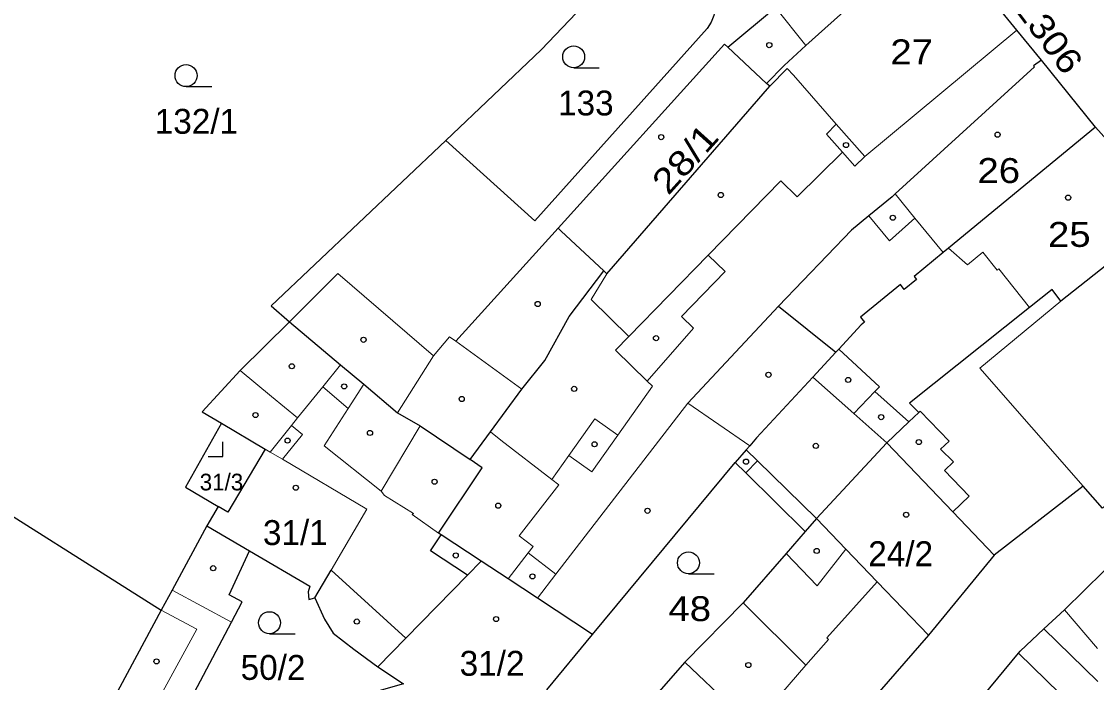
# Model space of a CAD drawing. Extents: x -679733 to -673243, y -1075091 to -1066557.
# Drawn here: x -676611.5 to -676538.1, y -1071339.9 to -1071294.8 of the extents above; entities that cross this region are included whole.
import ezdxf

# ---------------------------------------------------------------- set-up
doc = ezdxf.new("R2010")
doc.units = 0
doc.header["$LTSCALE"] = 0.68
for name, color, linetype, lineweight in [('1', 7, 'Continuous', 25), ('3', 7, 'Continuous', 25), ('4', 7, 'Continuous', 13), ('5', 7, 'Continuous', 25)]:
    doc.layers.add(name, color=color, linetype=linetype, lineweight=lineweight)
doc.layers.add('2', color=7, linetype='Continuous')

msp = doc.modelspace()

# ---------------------------------------------------------------- linework, layer by layer
at = {"layer": '1'}
for p, q in [((-676538.2, -1071302), (-676541.9, -1071297.41)), ((-676533, -1071307.87), (-676538.2, -1071302)), ((-676572.51, -1071336.61), (-676562.78, -1071324.87)), ((-676575.64, -1071340.38), (-676572.51, -1071336.61)), ((-676543.47, -1071337.89), (-676537.35, -1071343.81))]:
    msp.add_line(p, q, dxfattribs=at)
for points in [[(-676549.14, -1071288.51), (-676557.96, -1071296.42), (-676559.45, -1071297.78), (-676560.64, -1071299)], [(-676541.9, -1071297.41), (-676543.57, -1071295.37), (-676548.81, -1071288.95), (-676549.14, -1071288.51)], [(-676560.64, -1071299), (-676563.29, -1071296.53), (-676560.04, -1071293.83), (-676563.26, -1071289.85), (-676564.53, -1071290.49), (-676565.76, -1071291.56), (-676564.26, -1071292.87)], [(-676571.71, -1071292.17), (-676576.03, -1071296.71), (-676582.53, -1071302.89)], [(-676564.26, -1071292.87), (-676564.151, -1071293.36), (-676564.141, -1071293.861), (-676564.142, -1071293.873), (-676564.235, -1071294.367), (-676564.423, -1071294.832), (-676564.7, -1071295.25)], [(-676564.7, -1071295.25), (-676576.46, -1071308.38), (-676582.53, -1071302.89)], [(-676541.9, -1071297.41), (-676542.44, -1071297.8), (-676542.38, -1071297.88), (-676551.88, -1071306.55), (-676552.08, -1071306.74), (-676553.66, -1071308.04), (-676554.86, -1071309.02), (-676559.82, -1071314.2), (-676555.92, -1071317.35)], [(-676580.87, -1071324.67), (-676579.48, -1071322.79), (-676577.34, -1071319.88), (-676575.77, -1071317.91), (-676574.1, -1071314.92), (-676571.75, -1071311.79), (-676571.53, -1071311.99), (-676560.42, -1071299.2), (-676560.64, -1071299)], [(-676538.2, -1071302), (-676548.24, -1071310.25), (-676548.59, -1071310.54), (-676550.57, -1071312.17), (-676550.41, -1071312.38), (-676551.25, -1071313.07), (-676551.5, -1071312.73), (-676554.24, -1071314.95), (-676553.96, -1071315.29), (-676554.19, -1071315.48), (-676555.72, -1071317.14), (-676555.92, -1071317.35)], [(-676582.53, -1071302.89), (-676594.44, -1071314.19), (-676593.19, -1071315.27)], [(-676533, -1071307.87), (-676540.57, -1071313.87), (-676541.16, -1071313.07), (-676542.7, -1071314.29), (-676550.89, -1071320.82), (-676550.27, -1071321.47), (-676550.93, -1071322.11), (-676552.44, -1071323.54)], [(-676593.19, -1071315.27), (-676596.56, -1071318.6), (-676599.14, -1071321.42), (-676597.83, -1071322.19)], [(-676593.19, -1071315.27), (-676589.71, -1071318.2), (-676588.12, -1071319.54), (-676585.81, -1071321.49), (-676584.28, -1071322.38), (-676580.87, -1071324.67)], [(-676639.2, -1071332.31), (-676637.47, -1071329.32), (-676635.04, -1071323.79), (-676632.06, -1071319.33), (-676630.57, -1071316.84), (-676601.93, -1071334.96)], [(-676524.72, -1071316.36), (-676537.74, -1071328), (-676539.05, -1071326.49), (-676545.13, -1071331.19)], [(-676555.92, -1071317.35), (-676557.48, -1071319.04), (-676561.33, -1071323.2), (-676561.79, -1071323.73), (-676562.04, -1071324.02), (-676562.78, -1071324.87)], [(-676543.47, -1071337.89), (-676543.34, -1071337.74), (-676541.73, -1071336.23), (-676540.33, -1071334.93), (-676536.3, -1071330.98), (-676535.97, -1071330.66), (-676536.05, -1071330.59), (-676534.86, -1071329.47), (-676522.72, -1071320.69), (-676520.34, -1071318.73)], [(-676597.83, -1071322.19), (-676600.28, -1071326.56), (-676598.05, -1071327.88)], [(-676597.83, -1071322.19), (-676594.85, -1071323.96), (-676597.4, -1071328.26), (-676598.05, -1071327.88)], [(-676552.44, -1071323.54), (-676557.25, -1071328.7), (-676558.01, -1071329.58)], [(-676552.44, -1071323.54), (-676547.95, -1071328.24), (-676545.13, -1071331.19)], [(-676582.85, -1071329.81), (-676583.02, -1071329.7), (-676580.05, -1071325.23), (-676580.87, -1071324.67)], [(-676562.78, -1071324.87), (-676562.06, -1071325.58), (-676558.01, -1071329.58)], [(-676598.05, -1071327.88), (-676598.83, -1071329.19), (-676595.92, -1071330.9)], [(-676598.83, -1071329.19), (-676601.2, -1071333.59), (-676601.93, -1071334.96)], [(-676591.45, -1071334.1), (-676590.35, -1071332.22), (-676585.26, -1071336.86), (-676581.05, -1071332.57), (-676583.57, -1071330.91), (-676582.85, -1071329.81)], [(-676572.51, -1071336.61), (-676576.28, -1071334.13), (-676578.28, -1071332.82), (-676580.11, -1071331.61), (-676582.85, -1071329.81)], [(-676558.01, -1071329.58), (-676559.31, -1071331.08), (-676562.23, -1071334.46), (-676566.21, -1071338.5), (-676571.2, -1071344.19)], [(-676585.4, -1071339.97), (-676598.63, -1071343.73), (-676600.73, -1071342.57), (-676597.14, -1071335.77), (-676596.41, -1071334.38), (-676597.3, -1071333.91), (-676595.92, -1071330.9)], [(-676595.92, -1071330.9), (-676591.8, -1071333.31), (-676591.91, -1071333.7), (-676591.86, -1071334.22), (-676591.45, -1071334.1)], [(-676545.13, -1071331.19), (-676549.61, -1071336.67), (-676562.6, -1071351.6), (-676564.77, -1071354.16), (-676568.31, -1071358.37), (-676575.3, -1071366.28)], [(-676591.45, -1071334.1), (-676590.79, -1071335.57), (-676590.2, -1071336.52), (-676588.79, -1071337.61), (-676587.17, -1071338.81), (-676585.4, -1071339.97)], [(-676601.93, -1071334.96), (-676605.41, -1071341.43), (-676606.38, -1071343.24), (-676608.5, -1071347.6), (-676610.67, -1071352.37)], [(-676549.77, -1071345.41), (-676546.82, -1071341.96), (-676543.47, -1071337.89)]]:
    msp.add_lwpolyline(points, dxfattribs=at)
at = {"layer": '3'}
for p, q in [((-676573.803, -1071297.94), (-676572.053, -1071297.94)), ((-676600.243, -1071299.22), (-676598.493, -1071299.22)), ((-676565.973, -1071332.47), (-676564.223, -1071332.47)), ((-676594.553, -1071336.56), (-676592.803, -1071336.56))]:
    msp.add_line(p, q, dxfattribs=at)
msp.add_lwpolyline([(-676598.741, -1071324.46), (-676597.74, -1071324.46), (-676597.74, -1071323.46)], dxfattribs=at)
for centre in [(-676573.8029, -1071297.1898), (-676600.2429, -1071298.4698), (-676565.9729, -1071331.7198), (-676594.5529, -1071335.8098)]:
    msp.add_circle(centre, 0.75, dxfattribs=at)
at = {"layer": '4'}
for p, q in [((-676557.96, -1071296.42), (-676560.04, -1071293.83)), ((-676553.94, -1071303.99), (-676543.57, -1071295.37)), ((-676559.23, -1071297.98), (-676560.42, -1071299.2)), ((-676559.23, -1071297.98), (-676558.81, -1071298.45)), ((-676558.81, -1071298.45), (-676555.89, -1071301.78)), ((-676556.56, -1071302.46), (-676555.89, -1071301.78)), ((-676555.89, -1071301.78), (-676553.94, -1071303.99)), ((-676556.56, -1071302.46), (-676555.46, -1071303.7)), ((-676558.56, -1071306.75), (-676555.46, -1071303.7)), ((-676555.46, -1071303.7), (-676554.62, -1071304.64)), ((-676554.62, -1071304.64), (-676553.94, -1071303.99)), ((-676564.62, -1071310.73), (-676559.68, -1071305.66)), ((-676559.68, -1071305.66), (-676558.56, -1071306.75)), ((-676551.88, -1071306.55), (-676550.53, -1071308.19)), ((-676553.66, -1071308.04), (-676552.27, -1071309.74)), ((-676552.27, -1071309.74), (-676550.53, -1071308.19)), ((-676550.53, -1071308.19), (-676548.59, -1071310.54)), ((-676581.85, -1071316.6), (-676574.87, -1071308.89)), ((-676574.87, -1071308.89), (-676574.65, -1071309.09)), ((-676574.65, -1071309.09), (-676571.75, -1071311.79)), ((-676546.95, -1071311.38), (-676548.24, -1071310.25)), ((-676570.03, -1071316.28), (-676564.62, -1071310.73)), ((-676564.62, -1071310.73), (-676563.47, -1071311.85)), ((-676545.89, -1071310.53), (-676546.95, -1071311.38)), ((-676544.92, -1071311.75), (-676545.89, -1071310.53)), ((-676563.47, -1071311.85), (-676566.45, -1071314.91)), ((-676544.8, -1071311.65), (-676544.92, -1071311.75)), ((-676542.7, -1071314.29), (-676544.8, -1071311.65)), ((-676593.19, -1071315.27), (-676589.9, -1071311.97)), ((-676583.36, -1071317.6), (-676589.9, -1071311.97)), ((-676571.53, -1071311.99), (-676572.6, -1071313.76)), ((-676570.03, -1071316.28), (-676572.6, -1071313.76)), ((-676540.57, -1071313.87), (-676546.09, -1071318.43)), ((-676566.02, -1071320.83), (-676559.82, -1071314.2)), ((-676566.45, -1071314.91), (-676565.62, -1071315.71)), ((-676568.79, -1071319.32), (-676565.62, -1071315.71)), ((-676582.28, -1071316.29), (-676583.36, -1071317.6)), ((-676581.85, -1071316.6), (-676582.28, -1071316.29)), ((-676577.34, -1071319.88), (-676581.85, -1071316.6)), ((-676570.94, -1071317.21), (-676570.03, -1071316.28)), ((-676585.81, -1071321.49), (-676583.36, -1071317.6)), ((-676570.94, -1071317.21), (-676568.79, -1071319.32)), ((-676555.72, -1071317.14), (-676552.95, -1071319.7)), ((-676590.92, -1071319.71), (-676589.71, -1071318.2)), ((-676546.09, -1071318.43), (-676539.05, -1071326.49)), ((-676594.41, -1071320.38), (-676596.56, -1071318.6)), ((-676554.7, -1071321.52), (-676557.48, -1071319.04)), ((-676592.65, -1071321.83), (-676590.92, -1071319.71)), ((-676590.92, -1071319.71), (-676589.18, -1071321.18)), ((-676589.18, -1071321.18), (-676588.12, -1071319.54)), ((-676568.43, -1071319.67), (-676570.79, -1071323)), ((-676568.79, -1071319.32), (-676568.43, -1071319.67)), ((-676553.27, -1071320.04), (-676552.95, -1071319.7)), ((-676592.65, -1071321.83), (-676594.41, -1071320.38)), ((-676554.7, -1071321.52), (-676553.27, -1071320.04)), ((-676550.93, -1071322.11), (-676553.27, -1071320.04)), ((-676590.83, -1071323.74), (-676589.18, -1071321.18)), ((-676575.01, -1071332.49), (-676566.02, -1071320.83)), ((-676561.79, -1071323.73), (-676566.02, -1071320.83)), ((-676550.27, -1071321.47), (-676550.16, -1071321.37)), ((-676550.16, -1071321.37), (-676548.2, -1071323.42)), ((-676592.65, -1071321.83), (-676593.06, -1071322.36)), ((-676572.35, -1071321.89), (-676574.13, -1071324.4)), ((-676570.79, -1071323), (-676572.35, -1071321.89)), ((-676552.44, -1071323.54), (-676554.7, -1071321.52)), ((-676593.06, -1071322.36), (-676594.51, -1071324.16)), ((-676593.06, -1071322.36), (-676592.31, -1071322.97)), ((-676586.93, -1071326.82), (-676584.28, -1071322.38)), ((-676578.76, -1071323.35), (-676579.48, -1071322.79)), ((-676592.31, -1071322.97), (-676593.67, -1071324.65)), ((-676575.29, -1071326.04), (-676578.76, -1071323.35)), ((-676572.56, -1071325.51), (-676570.79, -1071323)), ((-676548.2, -1071323.42), (-676548.77, -1071323.97)), ((-676594.51, -1071324.16), (-676594.85, -1071323.96)), ((-676593.67, -1071324.65), (-676594.51, -1071324.16)), ((-676586.93, -1071326.82), (-676590.83, -1071323.74)), ((-676562.04, -1071324.02), (-676561.27, -1071324.77)), ((-676548.77, -1071323.97), (-676547.89, -1071324.82)), ((-676587.91, -1071328.07), (-676593.67, -1071324.65)), ((-676574.13, -1071324.4), (-676575.29, -1071326.04)), ((-676574.13, -1071324.4), (-676572.56, -1071325.51)), ((-676562.06, -1071325.58), (-676561.27, -1071324.77)), ((-676561.27, -1071324.77), (-676557.25, -1071328.7)), ((-676547.89, -1071324.82), (-676548.51, -1071325.41)), ((-676548.51, -1071325.41), (-676546.83, -1071327.17)), ((-676577.51, -1071329.88), (-676574.82, -1071326.41)), ((-676574.82, -1071326.41), (-676575.29, -1071326.04)), ((-676586.93, -1071326.82), (-676586.7, -1071327.12)), ((-676586.7, -1071327.12), (-676584.73, -1071328.36)), ((-676546.83, -1071327.17), (-676547.95, -1071328.24)), ((-676587.91, -1071328.07), (-676590.35, -1071332.22)), ((-676584.73, -1071328.36), (-676584.81, -1071328.43)), ((-676584.81, -1071328.43), (-676583.02, -1071329.7)), ((-676557.25, -1071328.7), (-676555.23, -1071330.8)), ((-676576.57, -1071330.61), (-676577.51, -1071329.88)), ((-676576.9, -1071331.03), (-676576.57, -1071330.61)), ((-676555.23, -1071330.8), (-676557.2, -1071333.3)), ((-676553.1, -1071333.02), (-676555.23, -1071330.8)), ((-676581.05, -1071332.57), (-676580.11, -1071331.61)), ((-676576.9, -1071331.03), (-676578.28, -1071332.82)), ((-676575.01, -1071332.49), (-676576.9, -1071331.03)), ((-676559.31, -1071331.08), (-676557.2, -1071333.3)), ((-676576.28, -1071334.13), (-676575.01, -1071332.49)), ((-676556.53, -1071336.85), (-676553.1, -1071333.02)), ((-676549.61, -1071336.67), (-676553.1, -1071333.02)), ((-676601.2, -1071333.59), (-676597.14, -1071335.77)), ((-676557.97, -1071338.7), (-676562.23, -1071334.46)), ((-676599.51, -1071336.26), (-676601.93, -1071334.96)), ((-676540.33, -1071334.93), (-676538.08, -1071337.56)), ((-676602.44, -1071341.62), (-676599.51, -1071336.26)), ((-676538.06, -1071339.81), (-676541.73, -1071336.23)), ((-676587.17, -1071338.81), (-676585.26, -1071336.86)), ((-676557.97, -1071338.7), (-676556.41, -1071336.96)), ((-676556.41, -1071336.96), (-676556.53, -1071336.85)), ((-676566.21, -1071338.5), (-676561.58, -1071342.9)), ((-676561.58, -1071342.9), (-676557.97, -1071338.7))]:
    msp.add_line(p, q, dxfattribs=at)
msp.add_lwpolyline([(-676574.87, -1071308.89), (-676563.51, -1071296.33), (-676563.29, -1071296.53)], dxfattribs=at)
at = {"layer": '5'}
for centre in [(-676560.4568, -1071296.3892), (-676544.8868, -1071302.4992), (-676567.8268, -1071302.6692), (-676555.2268, -1071303.2092), (-676563.7668, -1071306.6192), (-676540.0768, -1071306.7992), (-676552.0368, -1071308.1692), (-676576.2568, -1071314.0592), (-676568.1868, -1071316.3892), (-676588.1368, -1071316.4992), (-676593.0268, -1071318.3092), (-676560.5168, -1071318.8892), (-676555.0768, -1071319.2392), (-676589.4568, -1071319.6792), (-676573.7668, -1071319.8492), (-676581.4368, -1071320.5392), (-676595.5068, -1071321.6392), (-676552.8268, -1071321.7792), (-676587.6968, -1071322.8592), (-676593.3168, -1071323.3792), (-676572.3768, -1071323.6292), (-676557.2868, -1071323.7392), (-676550.2568, -1071323.4792), (-676562.0468, -1071324.8192), (-676592.7568, -1071326.5992), (-676583.2868, -1071326.1892), (-676578.9468, -1071327.8192), (-676568.7668, -1071328.1692), (-676551.1268, -1071328.4392), (-676557.2268, -1071330.9092), (-676581.8468, -1071331.2192), (-676598.3968, -1071332.0892), (-676576.6168, -1071332.6492), (-676588.5968, -1071335.7292), (-676579.0968, -1071335.5592), (-676602.2568, -1071338.4492), (-676561.8868, -1071338.6992)]:
    msp.add_circle(centre, 0.175, dxfattribs=at)

# ---------------------------------------------------------------- texts
at = {"layer": '2'}
for s, rotation, width, p in [('2306', 307, 1.15, (-676543.818, -1071293.891)), ('28/1', 48, 1.2, (-676567.348, -1071306.698))]:
    msp.add_text(s, height=1.7, rotation=rotation, dxfattribs=dict(at, width=width)).set_placement(p)
at = {"layer": '2', "width": 1.15}
for s, p in [('27', (-676552.2, -1071297.7)), ('26', (-676546.26, -1071305.8)), ('25', (-676541.45, -1071310.16)), ('48', (-676567.34, -1071335.7))]:
    msp.add_text(s, height=1.7, dxfattribs=at).set_placement(p)
at = {"layer": '2'}
for s, height, p in [('133', 1.7, (-676574.87, -1071301.19)), ('132/1', 1.7, (-676602.38, -1071302.44)), ('31/3', 1.14, (-676599.31, -1071326.78)), ('31/1', 1.7, (-676595, -1071330.509)), ('24/2', 1.7, (-676553.71, -1071331.95)), ('50/2', 1.7, (-676596.52, -1071339.71)), ('31/2', 1.7, (-676581.58, -1071339.43))]:
    msp.add_text(s, height=height, dxfattribs=at).set_placement(p)

doc.saveas('drawing.dxf')
